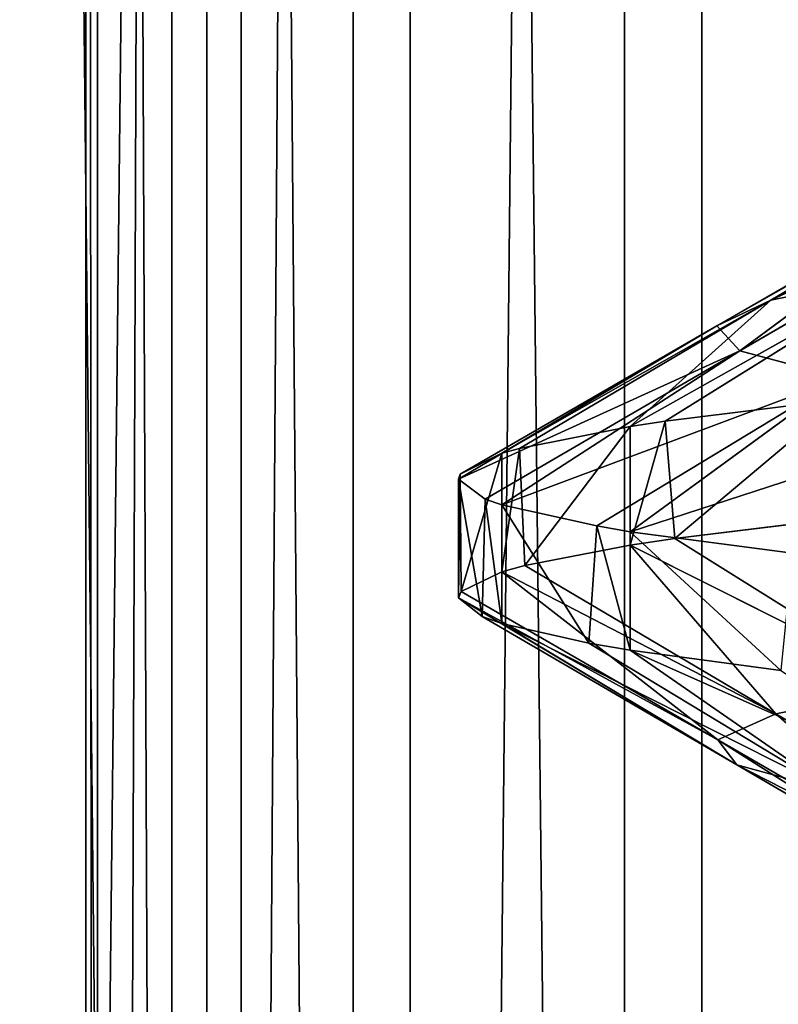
# Model space of a CAD drawing. Extents: x 23.4 to 34.4, y 0.2 to 38.3.
# Tile 462 of 595: x 28.5908 to 28.6706, y 25.9407 to 26.0444. Entities that reach past the tile are written whole.
import ezdxf

# ---------------------------------------------------------------- set-up
doc = ezdxf.new("R2010")
doc.units = 0
doc.header["$LTSCALE"] = 2.54
doc.layers.get('0').update_dxf_attribs({"color": 13, "linetype": 'CONTINUOUS'})

# ---------------------------------------------------------------- blocks, each defined once
blk = doc.blocks.new('SZCZOTKA_DO_WC_MOURO_-_WOL')
at = {"color": 0}
for p, q in [((28.61408, 24.4335, 5.32195), (28.49189, 36.3335, 5.25476)), ((28.61408, 24.4335, 5.32195), (28.49189, 36.3335, 5.25476)), ((28.5838, 24.4335, 3.87217), (28.71382, 36.3335, 3.82175)), ((28.5838, 24.4335, 3.87217), (28.71382, 36.3335, 3.82175)), ((28.61408, 24.4335, 5.32195), (28.61408, 36.3335, 5.32195)), ((28.61408, 24.4335, 5.32195), (28.61408, 36.3335, 5.32195)), ((28.59895, 24.446, 4.6267), (28.59771, 27.1835, 4.56745)), ((28.59895, 24.446, 4.6267), (28.59771, 27.1835, 4.56745)), ((28.59771, 24.446, 4.56745), (28.59771, 27.1835, 4.56745)), ((28.59771, 24.446, 4.56745), (28.59771, 27.1835, 4.56745)), ((28.59771, 24.446, 4.56745), (28.60678, 27.1835, 4.50888)), ((28.59771, 24.446, 4.56745), (28.60678, 27.1835, 4.50888)), ((28.61046, 24.446, 4.68484), (28.59895, 27.1835, 4.6267)), ((28.61046, 24.446, 4.68484), (28.59895, 27.1835, 4.6267)), ((28.59895, 24.446, 4.6267), (28.59895, 27.1835, 4.6267)), ((28.59895, 24.446, 4.6267), (28.59895, 27.1835, 4.6267)), ((28.60678, 24.446, 4.50888), (28.60678, 27.1835, 4.50888)), ((28.60678, 24.446, 4.50888), (28.60678, 27.1835, 4.50888)), ((28.60678, 24.446, 4.50888), (28.62589, 27.1835, 4.45278)), ((28.60678, 24.446, 4.50888), (28.62589, 27.1835, 4.45278)), ((28.63189, 24.446, 4.74009), (28.61046, 27.1835, 4.68484)), ((28.63189, 24.446, 4.74009), (28.61046, 27.1835, 4.68484)), ((28.61046, 24.446, 4.68484), (28.61046, 27.1835, 4.68484)), ((28.61046, 24.446, 4.68484), (28.61046, 27.1835, 4.68484)), ((28.62589, 24.446, 4.45278), (28.62589, 27.1835, 4.45278)), ((28.62589, 24.446, 4.45278), (28.62589, 27.1835, 4.45278)), ((28.62589, 24.446, 4.45278), (28.65444, 27.1835, 4.40084)), ((28.62589, 24.446, 4.45278), (28.65444, 27.1835, 4.40084)), ((28.66259, 24.446, 4.79079), (28.63189, 27.1835, 4.74009)), ((28.66259, 24.446, 4.79079), (28.63189, 27.1835, 4.74009)), ((28.63189, 24.446, 4.74009), (28.63189, 27.1835, 4.74009)), ((28.63189, 24.446, 4.74009), (28.63189, 27.1835, 4.74009)), ((28.65444, 24.446, 4.40084), (28.65444, 27.1835, 4.40084)), ((28.65444, 24.446, 4.40084), (28.65444, 27.1835, 4.40084)), ((28.66259, 24.446, 4.79079), (28.66259, 27.1835, 4.79079)), ((28.66259, 24.446, 4.79079), (28.66259, 27.1835, 4.79079)), ((28.66987, 26.01486, 4.64617), (28.70893, 26.03335, 4.68196)), ((28.66987, 26.01486, 4.64617), (28.70893, 26.03335, 4.68196)), ((28.66418, 26.01214, 4.5993), (28.69635, 26.03049, 4.6406)), ((28.66418, 26.01214, 4.5993), (28.69635, 26.03049, 4.6406)), ((28.66987, 26.01486, 4.64617), (28.69635, 26.03049, 4.6406)), ((28.66987, 26.01486, 4.64617), (28.69635, 26.03049, 4.6406)), ((28.66418, 26.01214, 4.5993), (28.69123, 26.02777, 4.59838)), ((28.66418, 26.01214, 4.5993), (28.69123, 26.02777, 4.59838)), ((28.6666, 26.0095, 4.55258), (28.69123, 26.02777, 4.59838)), ((28.6666, 26.0095, 4.55258), (28.69123, 26.02777, 4.59838)), ((28.6666, 26.0095, 4.55258), (28.69341, 26.02512, 4.55629)), ((28.6666, 26.0095, 4.55258), (28.69341, 26.02512, 4.55629)), ((28.68383, 26.01772, 4.69208), (28.65506, 26.00154, 4.69261)), ((28.68383, 26.01772, 4.69208), (28.65506, 26.00154, 4.69261)), ((28.65873, 26.0021, 4.7022), (28.68383, 26.01772, 4.69208)), ((28.65873, 26.0021, 4.7022), (28.68383, 26.01772, 4.69208)), ((28.68383, 26.01772, 4.69208), (28.66987, 26.01486, 4.64617)), ((28.68383, 26.01772, 4.69208), (28.66987, 26.01486, 4.64617)), ((28.66987, 26.01486, 4.64617), (28.64152, 25.99872, 4.64209)), ((28.66987, 26.01486, 4.64617), (28.64152, 25.99872, 4.64209)), ((28.64339, 25.99924, 4.65174), (28.66987, 26.01486, 4.64617)), ((28.64339, 25.99924, 4.65174), (28.66987, 26.01486, 4.64617)), ((28.65506, 26.00154, 4.69261), (28.66987, 26.01486, 4.64617)), ((28.65506, 26.00154, 4.69261), (28.66987, 26.01486, 4.64617)), ((28.66987, 26.01486, 4.64617), (28.66418, 26.01214, 4.5993)), ((28.66987, 26.01486, 4.64617), (28.66418, 26.01214, 4.5993)), ((28.66418, 26.01214, 4.5993), (28.63696, 25.996, 4.59)), ((28.66418, 26.01214, 4.5993), (28.63696, 25.996, 4.59)), ((28.63714, 25.99652, 4.60022), (28.66418, 26.01214, 4.5993)), ((28.63714, 25.99652, 4.60022), (28.66418, 26.01214, 4.5993)), ((28.64152, 25.99872, 4.64209), (28.66418, 26.01214, 4.5993)), ((28.64152, 25.99872, 4.64209), (28.66418, 26.01214, 4.5993)), ((28.66418, 26.01214, 4.5993), (28.6666, 26.0095, 4.55258)), ((28.66418, 26.01214, 4.5993), (28.6666, 26.0095, 4.55258)), ((28.63696, 25.996, 4.59), (28.6666, 26.0095, 4.55258)), ((28.63696, 25.996, 4.59), (28.6666, 26.0095, 4.55258)), ((28.63979, 25.99387, 4.54887), (28.6666, 26.0095, 4.55258)), ((28.63979, 25.99387, 4.54887), (28.6666, 26.0095, 4.55258)), ((28.6666, 26.0095, 4.55258), (28.64152, 25.99328, 4.5379)), ((28.6666, 26.0095, 4.55258), (28.64152, 25.99328, 4.5379)), ((28.6666, 26.0095, 4.55258), (28.67726, 26.00668, 4.50603)), ((28.6666, 26.0095, 4.55258), (28.67726, 26.00668, 4.50603)), ((28.64152, 25.99328, 4.5379), (28.67726, 26.00668, 4.50603)), ((28.64152, 25.99328, 4.5379), (28.67726, 26.00668, 4.50603)), ((28.65152, 25.99106, 4.4977), (28.67726, 26.00668, 4.50603)), ((28.65152, 25.99106, 4.4977), (28.67726, 26.00668, 4.50603)), ((28.67726, 26.00668, 4.50603), (28.65506, 25.99046, 4.48739)), ((28.67726, 26.00668, 4.50603), (28.65506, 25.99046, 4.48739)), ((28.67716, 26.00438, 4.74), (28.65873, 26.0021, 4.7022)), ((28.67716, 26.00438, 4.74), (28.65873, 26.0021, 4.7022)), ((28.67716, 26.00438, 4.74), (28.65974, 25.98974, 4.70465)), ((28.67716, 26.00438, 4.74), (28.65974, 25.98974, 4.70465)), ((28.65506, 25.99046, 4.48739), (28.69604, 26.0038, 4.46175)), ((28.65506, 25.99046, 4.48739), (28.69604, 26.0038, 4.46175)), ((28.65873, 26.0021, 4.7022), (28.65506, 25.98904, 4.69261)), ((28.65873, 26.0021, 4.7022), (28.65506, 25.98904, 4.69261)), ((28.65873, 26.0021, 4.7022), (28.65506, 26.00154, 4.69261)), ((28.65873, 26.0021, 4.7022), (28.65506, 26.00154, 4.69261)), ((28.65873, 26.0021, 4.7022), (28.65974, 25.98974, 4.70465)), ((28.65873, 26.0021, 4.7022), (28.65974, 25.98974, 4.70465)), ((28.65506, 26.00154, 4.69261), (28.64339, 25.99924, 4.65174)), ((28.65506, 26.00154, 4.69261), (28.64339, 25.99924, 4.65174)), ((28.65506, 26.00154, 4.69261), (28.64394, 25.98688, 4.65431)), ((28.65506, 26.00154, 4.69261), (28.64394, 25.98688, 4.65431)), ((28.65506, 26.00154, 4.69261), (28.65506, 25.98904, 4.69261)), ((28.65506, 26.00154, 4.69261), (28.65506, 25.98904, 4.69261)), ((28.64339, 25.99924, 4.65174), (28.64152, 25.98622, 4.64209)), ((28.64339, 25.99924, 4.65174), (28.64152, 25.98622, 4.64209)), ((28.64339, 25.99924, 4.65174), (28.64152, 25.99872, 4.64209)), ((28.64339, 25.99924, 4.65174), (28.64152, 25.99872, 4.64209)), ((28.64339, 25.99924, 4.65174), (28.64394, 25.98688, 4.65431)), ((28.64339, 25.99924, 4.65174), (28.64394, 25.98688, 4.65431)), ((28.64152, 25.99872, 4.64209), (28.63714, 25.99652, 4.60022)), ((28.64152, 25.99872, 4.64209), (28.63714, 25.99652, 4.60022)), ((28.64152, 25.99872, 4.64209), (28.63724, 25.98415, 4.60279)), ((28.64152, 25.99872, 4.64209), (28.63724, 25.98415, 4.60279)), ((28.64152, 25.99872, 4.64209), (28.64152, 25.98622, 4.64209)), ((28.64152, 25.99872, 4.64209), (28.64152, 25.98622, 4.64209)), ((28.63714, 25.99652, 4.60022), (28.63696, 25.9835, 4.59)), ((28.63714, 25.99652, 4.60022), (28.63696, 25.9835, 4.59)), ((28.63714, 25.99652, 4.60022), (28.63696, 25.996, 4.59)), ((28.63714, 25.99652, 4.60022), (28.63696, 25.996, 4.59)), ((28.63696, 25.996, 4.59), (28.63696, 25.9835, 4.59)), ((28.63696, 25.996, 4.59), (28.63696, 25.9835, 4.59)), ((28.63696, 25.996, 4.59), (28.63945, 25.98151, 4.55145)), ((28.63696, 25.996, 4.59), (28.63945, 25.98151, 4.55145)), ((28.63696, 25.996, 4.59), (28.63979, 25.99387, 4.54887)), ((28.63696, 25.996, 4.59), (28.63979, 25.99387, 4.54887)), ((28.63714, 25.99652, 4.60022), (28.63724, 25.98415, 4.60279)), ((28.63714, 25.99652, 4.60022), (28.63724, 25.98415, 4.60279)), ((28.63979, 25.99387, 4.54887), (28.63945, 25.98151, 4.55145)), ((28.63979, 25.99387, 4.54887), (28.63945, 25.98151, 4.55145)), ((28.63979, 25.99387, 4.54887), (28.64152, 25.98078, 4.5379)), ((28.63979, 25.99387, 4.54887), (28.64152, 25.98078, 4.5379)), ((28.63979, 25.99387, 4.54887), (28.64152, 25.99328, 4.5379)), ((28.63979, 25.99387, 4.54887), (28.64152, 25.99328, 4.5379)), ((28.64152, 25.99328, 4.5379), (28.64152, 25.98078, 4.5379)), ((28.64152, 25.99328, 4.5379), (28.64152, 25.98078, 4.5379)), ((28.64152, 25.99328, 4.5379), (28.65071, 25.9787, 4.50022)), ((28.64152, 25.99328, 4.5379), (28.65071, 25.9787, 4.50022)), ((28.64152, 25.99328, 4.5379), (28.65152, 25.99106, 4.4977)), ((28.64152, 25.99328, 4.5379), (28.65152, 25.99106, 4.4977)), ((28.65974, 25.98974, 4.70465), (28.67716, 25.99188, 4.74)), ((28.65974, 25.98974, 4.70465), (28.67716, 25.99188, 4.74)), ((28.65152, 25.99106, 4.4977), (28.65071, 25.9787, 4.50022)), ((28.65152, 25.99106, 4.4977), (28.65071, 25.9787, 4.50022)), ((28.65152, 25.99106, 4.4977), (28.65506, 25.97796, 4.48739)), ((28.65152, 25.99106, 4.4977), (28.65506, 25.97796, 4.48739)), ((28.65152, 25.99106, 4.4977), (28.65506, 25.99046, 4.48739)), ((28.65152, 25.99106, 4.4977), (28.65506, 25.99046, 4.48739)), ((28.65506, 25.99046, 4.48739), (28.65506, 25.97796, 4.48739)), ((28.65506, 25.99046, 4.48739), (28.65506, 25.97796, 4.48739)), ((28.65506, 25.99046, 4.48739), (28.67092, 25.97582, 4.45137)), ((28.65506, 25.99046, 4.48739), (28.67092, 25.97582, 4.45137)), ((28.65506, 25.99046, 4.48739), (28.67215, 25.98818, 4.44903)), ((28.65506, 25.99046, 4.48739), (28.67215, 25.98818, 4.44903)), ((28.65506, 25.98904, 4.69261), (28.65974, 25.98974, 4.70465)), ((28.65506, 25.98904, 4.69261), (28.65974, 25.98974, 4.70465)), ((28.65974, 25.98974, 4.70465), (28.68474, 25.97411, 4.69431)), ((28.65974, 25.98974, 4.70465), (28.68474, 25.97411, 4.69431)), ((28.64394, 25.98688, 4.65431), (28.65506, 25.98904, 4.69261)), ((28.64394, 25.98688, 4.65431), (28.65506, 25.98904, 4.69261)), ((28.68474, 25.97411, 4.69431), (28.65506, 25.98904, 4.69261)), ((28.65506, 25.98904, 4.69261), (28.67037, 25.97126, 4.64851)), ((28.65506, 25.98904, 4.69261), (28.67037, 25.97126, 4.64851)), ((28.68474, 25.97411, 4.69431), (28.65506, 25.98904, 4.69261)), ((28.64152, 25.98622, 4.64209), (28.64394, 25.98688, 4.65431)), ((28.64152, 25.98622, 4.64209), (28.64394, 25.98688, 4.65431)), ((28.64394, 25.98688, 4.65431), (28.67037, 25.97126, 4.64851)), ((28.64394, 25.98688, 4.65431), (28.67037, 25.97126, 4.64851)), ((28.63724, 25.98415, 4.60279), (28.64152, 25.98622, 4.64209)), ((28.63724, 25.98415, 4.60279), (28.64152, 25.98622, 4.64209)), ((28.67037, 25.97126, 4.64851), (28.64152, 25.98622, 4.64209)), ((28.64152, 25.98622, 4.64209), (28.66428, 25.96852, 4.60163)), ((28.64152, 25.98622, 4.64209), (28.66428, 25.96852, 4.60163)), ((28.67037, 25.97126, 4.64851), (28.64152, 25.98622, 4.64209)), ((28.63696, 25.9835, 4.59), (28.63724, 25.98415, 4.60279)), ((28.63696, 25.9835, 4.59), (28.63724, 25.98415, 4.60279)), ((28.63945, 25.98151, 4.55145), (28.63696, 25.9835, 4.59)), ((28.66428, 25.96852, 4.60163), (28.63696, 25.9835, 4.59)), ((28.63696, 25.9835, 4.59), (28.66629, 25.96588, 4.55493)), ((28.63696, 25.9835, 4.59), (28.66629, 25.96588, 4.55493)), ((28.63945, 25.98151, 4.55145), (28.63696, 25.9835, 4.59)), ((28.66428, 25.96852, 4.60163), (28.63696, 25.9835, 4.59)), ((28.63724, 25.98415, 4.60279), (28.66428, 25.96852, 4.60163)), ((28.63724, 25.98415, 4.60279), (28.66428, 25.96852, 4.60163)), ((28.64152, 25.98078, 4.5379), (28.63945, 25.98151, 4.55145)), ((28.63945, 25.98151, 4.55145), (28.66629, 25.96588, 4.55493)), ((28.63945, 25.98151, 4.55145), (28.66629, 25.96588, 4.55493)), ((28.64152, 25.98078, 4.5379), (28.63945, 25.98151, 4.55145)), ((28.65071, 25.9787, 4.50022), (28.64152, 25.98078, 4.5379)), ((28.66629, 25.96588, 4.55493), (28.64152, 25.98078, 4.5379)), ((28.64152, 25.98078, 4.5379), (28.67654, 25.96307, 4.50832)), ((28.64152, 25.98078, 4.5379), (28.67654, 25.96307, 4.50832)), ((28.65071, 25.9787, 4.50022), (28.64152, 25.98078, 4.5379)), ((28.66629, 25.96588, 4.55493), (28.64152, 25.98078, 4.5379)), ((28.65506, 25.97796, 4.48739), (28.65071, 25.9787, 4.50022)), ((28.65071, 25.9787, 4.50022), (28.67654, 25.96307, 4.50832)), ((28.65071, 25.9787, 4.50022), (28.67654, 25.96307, 4.50832)), ((28.65506, 25.97796, 4.48739), (28.65071, 25.9787, 4.50022)), ((28.67092, 25.97582, 4.45137), (28.65506, 25.97796, 4.48739)), ((28.67654, 25.96307, 4.50832), (28.65506, 25.97796, 4.48739)), ((28.65506, 25.97796, 4.48739), (28.69492, 25.9602, 4.46387)), ((28.65506, 25.97796, 4.48739), (28.69492, 25.9602, 4.46387)), ((28.67092, 25.97582, 4.45137), (28.65506, 25.97796, 4.48739)), ((28.67654, 25.96307, 4.50832), (28.65506, 25.97796, 4.48739)), ((28.67037, 25.97126, 4.64851), (28.68474, 25.97411, 4.69431)), ((28.67037, 25.97126, 4.64851), (28.68474, 25.97411, 4.69431)), ((28.66428, 25.96852, 4.60163), (28.67037, 25.97126, 4.64851)), ((28.66428, 25.96852, 4.60163), (28.67037, 25.97126, 4.64851)), ((28.67037, 25.97126, 4.64851), (28.6968, 25.95563, 4.64271)), ((28.67037, 25.97126, 4.64851), (28.6968, 25.95563, 4.64271)), ((28.67037, 25.97126, 4.64851), (28.69131, 25.9529, 4.60048)), ((28.67037, 25.97126, 4.64851), (28.69131, 25.9529, 4.60048)), ((28.66629, 25.96588, 4.55493), (28.66428, 25.96852, 4.60163)), ((28.66428, 25.96852, 4.60163), (28.69131, 25.9529, 4.60048)), ((28.66428, 25.96852, 4.60163), (28.69131, 25.9529, 4.60048)), ((28.66428, 25.96852, 4.60163), (28.69313, 25.95026, 4.55841)), ((28.66428, 25.96852, 4.60163), (28.69313, 25.95026, 4.55841)), ((28.66629, 25.96588, 4.55493), (28.66428, 25.96852, 4.60163)), ((28.67654, 25.96307, 4.50832), (28.66629, 25.96588, 4.55493)), ((28.66629, 25.96588, 4.55493), (28.69313, 25.95026, 4.55841)), ((28.66629, 25.96588, 4.55493), (28.69313, 25.95026, 4.55841)), ((28.66629, 25.96588, 4.55493), (28.70236, 25.94745, 4.51642)), ((28.66629, 25.96588, 4.55493), (28.70236, 25.94745, 4.51642)), ((28.67654, 25.96307, 4.50832), (28.66629, 25.96588, 4.55493))]:
    blk.add_line(p, q, dxfattribs=at)
mesh = blk.add_polyface(dxfattribs=at)
corners = [(34.43696, 37.7835, 8.99), (23.43696, 0.7835, 8.99), (23.43696, 37.7835, 8.99)]
mesh.append_faces([[corners[k] for k in face] for face in [(0, 1, 2)]], dxfattribs={"color": 0})
mesh = blk.add_polyface(dxfattribs=at)
corners = [(34.43696, 37.7835, 8.99), (33.93696, 0.2835, 8.99), (23.43696, 0.7835, 8.99)]
mesh.append_faces([[corners[k] for k in face] for face in [(0, 1, 2)]], dxfattribs={"color": 0})
mesh = blk.add_polyface(dxfattribs=at)
corners = [(34.43696, 37.7835, 9.19), (23.43696, 37.7835, 9.19), (34.43696, 0.7835, 9.19)]
mesh.append_faces([[corners[k] for k in face] for face in [(0, 1, 2)]], dxfattribs={"color": 0})
mesh = blk.add_polyface(dxfattribs=at)
corners = [(34.43696, 0.7835, 9.19), (23.43696, 37.7835, 9.19), (23.43696, 0.7835, 9.19)]
mesh.append_faces([[corners[k] for k in face] for face in [(0, 1, 2)]], dxfattribs={"color": 0})
mesh = blk.add_polyface(dxfattribs=at)
corners = [(28.61408, 24.4335, 5.32195), (28.49189, 36.3335, 5.25476), (28.49189, 24.4335, 5.25476)]
mesh.append_faces([[corners[k] for k in face] for face in [(0, 1, 2)]], dxfattribs={"color": 0})
mesh = blk.add_polyface(dxfattribs=at)
corners = [(28.61408, 36.3335, 5.32195), (28.49189, 36.3335, 5.25476), (28.61408, 24.4335, 5.32195)]
mesh.append_faces([[corners[k] for k in face] for face in [(0, 1, 2)]], dxfattribs={"color": 0})
mesh = blk.add_polyface(dxfattribs=at)
corners = [(28.71382, 24.4335, 3.82175), (28.5838, 24.4335, 3.87217), (28.71382, 36.3335, 3.82175)]
mesh.append_faces([[corners[k] for k in face] for face in [(0, 1, 2)]], dxfattribs={"color": 0})
mesh = blk.add_polyface(dxfattribs=at)
corners = [(28.71382, 36.3335, 3.82175), (28.5838, 24.4335, 3.87217), (28.5838, 36.3335, 3.87217)]
mesh.append_faces([[corners[k] for k in face] for face in [(0, 1, 2)]], dxfattribs={"color": 0})
mesh = blk.add_polyface(dxfattribs=at)
corners = [(28.74609, 24.4335, 5.3669), (28.61408, 36.3335, 5.32195), (28.61408, 24.4335, 5.32195)]
mesh.append_faces([[corners[k] for k in face] for face in [(0, 1, 2)]], dxfattribs={"color": 0})
mesh = blk.add_polyface(dxfattribs=at)
corners = [(28.74609, 36.3335, 5.3669), (28.61408, 36.3335, 5.32195), (28.74609, 24.4335, 5.3669)]
mesh.append_faces([[corners[k] for k in face] for face in [(0, 1, 2)]], dxfattribs={"color": 0})
mesh = blk.add_polyface(dxfattribs=at)
corners = [(28.59895, 27.1835, 4.6267), (28.59895, 24.446, 4.6267), (28.59771, 27.1835, 4.56745)]
mesh.append_faces([[corners[k] for k in face] for face in [(0, 1, 2)]], dxfattribs={"color": 0})
mesh = blk.add_polyface(dxfattribs=at)
corners = [(28.59771, 27.1835, 4.56745), (28.59895, 24.446, 4.6267), (28.59771, 24.446, 4.56745)]
mesh.append_faces([[corners[k] for k in face] for face in [(0, 1, 2)]], dxfattribs={"color": 0})
mesh = blk.add_polyface(dxfattribs=at)
corners = [(28.59771, 27.1835, 4.56745), (28.59771, 24.446, 4.56745), (28.60678, 27.1835, 4.50888)]
mesh.append_faces([[corners[k] for k in face] for face in [(0, 1, 2)]], dxfattribs={"color": 0})
mesh = blk.add_polyface(dxfattribs=at)
corners = [(28.60678, 27.1835, 4.50888), (28.59771, 24.446, 4.56745), (28.60678, 24.446, 4.50888)]
mesh.append_faces([[corners[k] for k in face] for face in [(0, 1, 2)]], dxfattribs={"color": 0})
mesh = blk.add_polyface(dxfattribs=at)
corners = [(28.61046, 27.1835, 4.68484), (28.61046, 24.446, 4.68484), (28.59895, 27.1835, 4.6267)]
mesh.append_faces([[corners[k] for k in face] for face in [(0, 1, 2)]], dxfattribs={"color": 0})
mesh = blk.add_polyface(dxfattribs=at)
corners = [(28.59895, 27.1835, 4.6267), (28.61046, 24.446, 4.68484), (28.59895, 24.446, 4.6267)]
mesh.append_faces([[corners[k] for k in face] for face in [(0, 1, 2)]], dxfattribs={"color": 0})
mesh = blk.add_polyface(dxfattribs=at)
corners = [(28.60678, 27.1835, 4.50888), (28.60678, 24.446, 4.50888), (28.62589, 27.1835, 4.45278)]
mesh.append_faces([[corners[k] for k in face] for face in [(0, 1, 2)]], dxfattribs={"color": 0})
mesh = blk.add_polyface(dxfattribs=at)
corners = [(28.62589, 27.1835, 4.45278), (28.60678, 24.446, 4.50888), (28.62589, 24.446, 4.45278)]
mesh.append_faces([[corners[k] for k in face] for face in [(0, 1, 2)]], dxfattribs={"color": 0})
mesh = blk.add_polyface(dxfattribs=at)
corners = [(28.63189, 27.1835, 4.74009), (28.63189, 24.446, 4.74009), (28.61046, 27.1835, 4.68484)]
mesh.append_faces([[corners[k] for k in face] for face in [(0, 1, 2)]], dxfattribs={"color": 0})
mesh = blk.add_polyface(dxfattribs=at)
corners = [(28.61046, 27.1835, 4.68484), (28.63189, 24.446, 4.74009), (28.61046, 24.446, 4.68484)]
mesh.append_faces([[corners[k] for k in face] for face in [(0, 1, 2)]], dxfattribs={"color": 0})
mesh = blk.add_polyface(dxfattribs=at)
corners = [(28.62589, 27.1835, 4.45278), (28.62589, 24.446, 4.45278), (28.65444, 27.1835, 4.40084)]
mesh.append_faces([[corners[k] for k in face] for face in [(0, 1, 2)]], dxfattribs={"color": 0})
mesh = blk.add_polyface(dxfattribs=at)
corners = [(28.65444, 27.1835, 4.40084), (28.62589, 24.446, 4.45278), (28.65444, 24.446, 4.40084)]
mesh.append_faces([[corners[k] for k in face] for face in [(0, 1, 2)]], dxfattribs={"color": 0})
mesh = blk.add_polyface(dxfattribs=at)
corners = [(28.66259, 27.1835, 4.79079), (28.66259, 24.446, 4.79079), (28.63189, 27.1835, 4.74009)]
mesh.append_faces([[corners[k] for k in face] for face in [(0, 1, 2)]], dxfattribs={"color": 0})
mesh = blk.add_polyface(dxfattribs=at)
corners = [(28.63189, 27.1835, 4.74009), (28.66259, 24.446, 4.79079), (28.63189, 24.446, 4.74009)]
mesh.append_faces([[corners[k] for k in face] for face in [(0, 1, 2)]], dxfattribs={"color": 0})
mesh = blk.add_polyface(dxfattribs=at)
corners = [(28.65444, 27.1835, 4.40084), (28.65444, 24.446, 4.40084), (28.69158, 27.1835, 4.35466)]
mesh.append_faces([[corners[k] for k in face] for face in [(0, 1, 2)]], dxfattribs={"color": 0})
mesh = blk.add_polyface(dxfattribs=at)
corners = [(28.69158, 27.1835, 4.35466), (28.65444, 24.446, 4.40084), (28.69158, 24.446, 4.35466)]
mesh.append_faces([[corners[k] for k in face] for face in [(0, 1, 2)]], dxfattribs={"color": 0})
mesh = blk.add_polyface(dxfattribs=at)
corners = [(28.70162, 27.1835, 4.83538), (28.70162, 24.446, 4.83538), (28.66259, 27.1835, 4.79079)]
mesh.append_faces([[corners[k] for k in face] for face in [(0, 1, 2)]], dxfattribs={"color": 0})
mesh = blk.add_polyface(dxfattribs=at)
corners = [(28.66259, 27.1835, 4.79079), (28.70162, 24.446, 4.83538), (28.66259, 24.446, 4.79079)]
mesh.append_faces([[corners[k] for k in face] for face in [(0, 1, 2)]], dxfattribs={"color": 0})
mesh = blk.add_polyface(dxfattribs=at)
corners = [(28.70893, 26.03335, 4.68196), (28.69635, 26.03049, 4.6406), (28.66987, 26.01486, 4.64617)]
mesh.append_faces([[corners[k] for k in face] for face in [(0, 1, 2)]], dxfattribs={"color": 0})
mesh = blk.add_polyface(dxfattribs=at)
corners = [(28.68383, 26.01772, 4.69208), (28.70893, 26.03335, 4.68196), (28.66987, 26.01486, 4.64617)]
mesh.append_faces([[corners[k] for k in face] for face in [(0, 1, 2)]], dxfattribs={"color": 0})
mesh = blk.add_polyface(dxfattribs=at)
corners = [(28.69635, 26.03049, 4.6406), (28.69123, 26.02777, 4.59838), (28.66418, 26.01214, 4.5993)]
mesh.append_faces([[corners[k] for k in face] for face in [(0, 1, 2)]], dxfattribs={"color": 0})
mesh = blk.add_polyface(dxfattribs=at)
corners = [(28.66987, 26.01486, 4.64617), (28.69635, 26.03049, 4.6406), (28.66418, 26.01214, 4.5993)]
mesh.append_faces([[corners[k] for k in face] for face in [(0, 1, 2)]], dxfattribs={"color": 0})
mesh = blk.add_polyface(dxfattribs=at)
corners = [(28.66418, 26.01214, 4.5993), (28.69123, 26.02777, 4.59838), (28.6666, 26.0095, 4.55258)]
mesh.append_faces([[corners[k] for k in face] for face in [(0, 1, 2)]], dxfattribs={"color": 0})
mesh = blk.add_polyface(dxfattribs=at)
corners = [(28.69123, 26.02777, 4.59838), (28.69341, 26.02512, 4.55629), (28.6666, 26.0095, 4.55258)]
mesh.append_faces([[corners[k] for k in face] for face in [(0, 1, 2)]], dxfattribs={"color": 0})
mesh = blk.add_polyface(dxfattribs=at)
corners = [(28.69341, 26.02512, 4.55629), (28.67726, 26.00668, 4.50603), (28.6666, 26.0095, 4.55258)]
mesh.append_faces([[corners[k] for k in face] for face in [(0, 1, 2)]], dxfattribs={"color": 0})
mesh = blk.add_polyface(dxfattribs=at)
corners = [(28.65873, 26.0021, 4.7022), (28.68383, 26.01772, 4.69208), (28.65506, 26.00154, 4.69261)]
mesh.append_faces([[corners[k] for k in face] for face in [(0, 1, 2)]], dxfattribs={"color": 0})
mesh = blk.add_polyface(dxfattribs=at)
corners = [(28.65506, 26.00154, 4.69261), (28.68383, 26.01772, 4.69208), (28.66987, 26.01486, 4.64617)]
mesh.append_faces([[corners[k] for k in face] for face in [(0, 1, 2)]], dxfattribs={"color": 0})
mesh = blk.add_polyface(dxfattribs=at)
corners = [(28.67716, 26.00438, 4.74), (28.68383, 26.01772, 4.69208), (28.65873, 26.0021, 4.7022)]
mesh.append_faces([[corners[k] for k in face] for face in [(0, 1, 2)]], dxfattribs={"color": 0})
mesh = blk.add_polyface(dxfattribs=at)
corners = [(28.64339, 25.99924, 4.65174), (28.66987, 26.01486, 4.64617), (28.64152, 25.99872, 4.64209)]
mesh.append_faces([[corners[k] for k in face] for face in [(0, 1, 2)]], dxfattribs={"color": 0})
mesh = blk.add_polyface(dxfattribs=at)
corners = [(28.66987, 26.01486, 4.64617), (28.66418, 26.01214, 4.5993), (28.64152, 25.99872, 4.64209)]
mesh.append_faces([[corners[k] for k in face] for face in [(0, 1, 2)]], dxfattribs={"color": 0})
mesh = blk.add_polyface(dxfattribs=at)
corners = [(28.65506, 26.00154, 4.69261), (28.66987, 26.01486, 4.64617), (28.64339, 25.99924, 4.65174)]
mesh.append_faces([[corners[k] for k in face] for face in [(0, 1, 2)]], dxfattribs={"color": 0})
mesh = blk.add_polyface(dxfattribs=at)
corners = [(28.63714, 25.99652, 4.60022), (28.66418, 26.01214, 4.5993), (28.63696, 25.996, 4.59)]
mesh.append_faces([[corners[k] for k in face] for face in [(0, 1, 2)]], dxfattribs={"color": 0})
mesh = blk.add_polyface(dxfattribs=at)
corners = [(28.66418, 26.01214, 4.5993), (28.6666, 26.0095, 4.55258), (28.63696, 25.996, 4.59)]
mesh.append_faces([[corners[k] for k in face] for face in [(0, 1, 2)]], dxfattribs={"color": 0})
mesh = blk.add_polyface(dxfattribs=at)
corners = [(28.64152, 25.99872, 4.64209), (28.66418, 26.01214, 4.5993), (28.63714, 25.99652, 4.60022)]
mesh.append_faces([[corners[k] for k in face] for face in [(0, 1, 2)]], dxfattribs={"color": 0})
mesh = blk.add_polyface(dxfattribs=at)
corners = [(28.63696, 25.996, 4.59), (28.6666, 26.0095, 4.55258), (28.63979, 25.99387, 4.54887)]
mesh.append_faces([[corners[k] for k in face] for face in [(0, 1, 2)]], dxfattribs={"color": 0})
mesh = blk.add_polyface(dxfattribs=at)
corners = [(28.6666, 26.0095, 4.55258), (28.64152, 25.99328, 4.5379), (28.63979, 25.99387, 4.54887)]
mesh.append_faces([[corners[k] for k in face] for face in [(0, 1, 2)]], dxfattribs={"color": 0})
mesh = blk.add_polyface(dxfattribs=at)
corners = [(28.6666, 26.0095, 4.55258), (28.67726, 26.00668, 4.50603), (28.64152, 25.99328, 4.5379)]
mesh.append_faces([[corners[k] for k in face] for face in [(0, 1, 2)]], dxfattribs={"color": 0})
mesh = blk.add_polyface(dxfattribs=at)
corners = [(28.64152, 25.99328, 4.5379), (28.67726, 26.00668, 4.50603), (28.65152, 25.99106, 4.4977)]
mesh.append_faces([[corners[k] for k in face] for face in [(0, 1, 2)]], dxfattribs={"color": 0})
mesh = blk.add_polyface(dxfattribs=at)
corners = [(28.67726, 26.00668, 4.50603), (28.65506, 25.99046, 4.48739), (28.65152, 25.99106, 4.4977)]
mesh.append_faces([[corners[k] for k in face] for face in [(0, 1, 2)]], dxfattribs={"color": 0})
mesh = blk.add_polyface(dxfattribs=at)
corners = [(28.67726, 26.00668, 4.50603), (28.69604, 26.0038, 4.46175), (28.65506, 25.99046, 4.48739)]
mesh.append_faces([[corners[k] for k in face] for face in [(0, 1, 2)]], dxfattribs={"color": 0})
mesh = blk.add_polyface(dxfattribs=at)
corners = [(28.67716, 26.00438, 4.74), (28.65873, 26.0021, 4.7022), (28.65974, 25.98974, 4.70465)]
mesh.append_faces([[corners[k] for k in face] for face in [(0, 1, 2)]], dxfattribs={"color": 0})
mesh = blk.add_polyface(dxfattribs=at)
corners = [(28.67716, 26.00438, 4.74), (28.65974, 25.98974, 4.70465), (28.67716, 25.99188, 4.74)]
mesh.append_faces([[corners[k] for k in face] for face in [(0, 1, 2)]], dxfattribs={"color": 0})
mesh = blk.add_polyface(dxfattribs=at)
corners = [(28.65506, 25.99046, 4.48739), (28.69604, 26.0038, 4.46175), (28.67215, 25.98818, 4.44903)]
mesh.append_faces([[corners[k] for k in face] for face in [(0, 1, 2)]], dxfattribs={"color": 0})
mesh = blk.add_polyface(dxfattribs=at)
corners = [(28.65873, 26.0021, 4.7022), (28.65506, 25.98904, 4.69261), (28.65974, 25.98974, 4.70465)]
mesh.append_faces([[corners[k] for k in face] for face in [(0, 1, 2)]], dxfattribs={"color": 0})
mesh = blk.add_polyface(dxfattribs=at)
corners = [(28.65873, 26.0021, 4.7022), (28.65506, 26.00154, 4.69261), (28.65506, 25.98904, 4.69261)]
mesh.append_faces([[corners[k] for k in face] for face in [(0, 1, 2)]], dxfattribs={"color": 0})
mesh = blk.add_polyface(dxfattribs=at)
corners = [(28.65506, 26.00154, 4.69261), (28.64339, 25.99924, 4.65174), (28.64394, 25.98688, 4.65431)]
mesh.append_faces([[corners[k] for k in face] for face in [(0, 1, 2)]], dxfattribs={"color": 0})
mesh = blk.add_polyface(dxfattribs=at)
corners = [(28.65506, 26.00154, 4.69261), (28.64394, 25.98688, 4.65431), (28.65506, 25.98904, 4.69261)]
mesh.append_faces([[corners[k] for k in face] for face in [(0, 1, 2)]], dxfattribs={"color": 0})
mesh = blk.add_polyface(dxfattribs=at)
corners = [(28.64339, 25.99924, 4.65174), (28.64152, 25.98622, 4.64209), (28.64394, 25.98688, 4.65431)]
mesh.append_faces([[corners[k] for k in face] for face in [(0, 1, 2)]], dxfattribs={"color": 0})
mesh = blk.add_polyface(dxfattribs=at)
corners = [(28.64339, 25.99924, 4.65174), (28.64152, 25.99872, 4.64209), (28.64152, 25.98622, 4.64209)]
mesh.append_faces([[corners[k] for k in face] for face in [(0, 1, 2)]], dxfattribs={"color": 0})
mesh = blk.add_polyface(dxfattribs=at)
corners = [(28.64152, 25.99872, 4.64209), (28.63714, 25.99652, 4.60022), (28.63724, 25.98415, 4.60279)]
mesh.append_faces([[corners[k] for k in face] for face in [(0, 1, 2)]], dxfattribs={"color": 0})
mesh = blk.add_polyface(dxfattribs=at)
corners = [(28.64152, 25.99872, 4.64209), (28.63724, 25.98415, 4.60279), (28.64152, 25.98622, 4.64209)]
mesh.append_faces([[corners[k] for k in face] for face in [(0, 1, 2)]], dxfattribs={"color": 0})
mesh = blk.add_polyface(dxfattribs=at)
corners = [(28.63714, 25.99652, 4.60022), (28.63696, 25.9835, 4.59), (28.63724, 25.98415, 4.60279)]
mesh.append_faces([[corners[k] for k in face] for face in [(0, 1, 2)]], dxfattribs={"color": 0})
mesh = blk.add_polyface(dxfattribs=at)
corners = [(28.63714, 25.99652, 4.60022), (28.63696, 25.996, 4.59), (28.63696, 25.9835, 4.59)]
mesh.append_faces([[corners[k] for k in face] for face in [(0, 1, 2)]], dxfattribs={"color": 0})
mesh = blk.add_polyface(dxfattribs=at)
corners = [(28.63696, 25.996, 4.59), (28.63945, 25.98151, 4.55145), (28.63696, 25.9835, 4.59)]
mesh.append_faces([[corners[k] for k in face] for face in [(0, 1, 2)]], dxfattribs={"color": 0})
mesh = blk.add_polyface(dxfattribs=at)
corners = [(28.63696, 25.996, 4.59), (28.63979, 25.99387, 4.54887), (28.63945, 25.98151, 4.55145)]
mesh.append_faces([[corners[k] for k in face] for face in [(0, 1, 2)]], dxfattribs={"color": 0})
mesh = blk.add_polyface(dxfattribs=at)
corners = [(28.63979, 25.99387, 4.54887), (28.64152, 25.98078, 4.5379), (28.63945, 25.98151, 4.55145)]
mesh.append_faces([[corners[k] for k in face] for face in [(0, 1, 2)]], dxfattribs={"color": 0})
mesh = blk.add_polyface(dxfattribs=at)
corners = [(28.63979, 25.99387, 4.54887), (28.64152, 25.99328, 4.5379), (28.64152, 25.98078, 4.5379)]
mesh.append_faces([[corners[k] for k in face] for face in [(0, 1, 2)]], dxfattribs={"color": 0})
mesh = blk.add_polyface(dxfattribs=at)
corners = [(28.64152, 25.99328, 4.5379), (28.65071, 25.9787, 4.50022), (28.64152, 25.98078, 4.5379)]
mesh.append_faces([[corners[k] for k in face] for face in [(0, 1, 2)]], dxfattribs={"color": 0})
mesh = blk.add_polyface(dxfattribs=at)
corners = [(28.64152, 25.99328, 4.5379), (28.65152, 25.99106, 4.4977), (28.65071, 25.9787, 4.50022)]
mesh.append_faces([[corners[k] for k in face] for face in [(0, 1, 2)]], dxfattribs={"color": 0})
mesh = blk.add_polyface(dxfattribs=at)
corners = [(28.67716, 25.99188, 4.74), (28.65974, 25.98974, 4.70465), (28.68474, 25.97411, 4.69431)]
mesh.append_faces([[corners[k] for k in face] for face in [(0, 1, 2)]], dxfattribs={"color": 0})
mesh = blk.add_polyface(dxfattribs=at)
corners = [(28.65152, 25.99106, 4.4977), (28.65506, 25.97796, 4.48739), (28.65071, 25.9787, 4.50022)]
mesh.append_faces([[corners[k] for k in face] for face in [(0, 1, 2)]], dxfattribs={"color": 0})
mesh = blk.add_polyface(dxfattribs=at)
corners = [(28.65152, 25.99106, 4.4977), (28.65506, 25.99046, 4.48739), (28.65506, 25.97796, 4.48739)]
mesh.append_faces([[corners[k] for k in face] for face in [(0, 1, 2)]], dxfattribs={"color": 0})
mesh = blk.add_polyface(dxfattribs=at)
corners = [(28.65506, 25.99046, 4.48739), (28.67092, 25.97582, 4.45137), (28.65506, 25.97796, 4.48739)]
mesh.append_faces([[corners[k] for k in face] for face in [(0, 1, 2)]], dxfattribs={"color": 0})
mesh = blk.add_polyface(dxfattribs=at)
corners = [(28.65506, 25.99046, 4.48739), (28.67215, 25.98818, 4.44903), (28.67092, 25.97582, 4.45137)]
mesh.append_faces([[corners[k] for k in face] for face in [(0, 1, 2)]], dxfattribs={"color": 0})
mesh = blk.add_polyface(dxfattribs=at)
corners = [(28.65974, 25.98974, 4.70465), (28.65506, 25.98904, 4.69261), (28.68474, 25.97411, 4.69431)]
mesh.append_faces([[corners[k] for k in face] for face in [(0, 1, 2)]], dxfattribs={"color": 0})
mesh = blk.add_polyface(dxfattribs=at)
corners = [(28.65506, 25.98904, 4.69261), (28.64394, 25.98688, 4.65431), (28.67037, 25.97126, 4.64851)]
mesh.append_faces([[corners[k] for k in face] for face in [(0, 1, 2)]], dxfattribs={"color": 0})
mesh = blk.add_polyface(dxfattribs=at)
corners = [(28.68474, 25.97411, 4.69431), (28.65506, 25.98904, 4.69261), (28.67037, 25.97126, 4.64851)]
mesh.append_faces([[corners[k] for k in face] for face in [(0, 1, 2)]], dxfattribs={"color": 0})
mesh = blk.add_polyface(dxfattribs=at)
corners = [(28.64394, 25.98688, 4.65431), (28.64152, 25.98622, 4.64209), (28.67037, 25.97126, 4.64851)]
mesh.append_faces([[corners[k] for k in face] for face in [(0, 1, 2)]], dxfattribs={"color": 0})
mesh = blk.add_polyface(dxfattribs=at)
corners = [(28.64152, 25.98622, 4.64209), (28.63724, 25.98415, 4.60279), (28.66428, 25.96852, 4.60163)]
mesh.append_faces([[corners[k] for k in face] for face in [(0, 1, 2)]], dxfattribs={"color": 0})
mesh = blk.add_polyface(dxfattribs=at)
corners = [(28.67037, 25.97126, 4.64851), (28.64152, 25.98622, 4.64209), (28.66428, 25.96852, 4.60163)]
mesh.append_faces([[corners[k] for k in face] for face in [(0, 1, 2)]], dxfattribs={"color": 0})
mesh = blk.add_polyface(dxfattribs=at)
corners = [(28.63724, 25.98415, 4.60279), (28.63696, 25.9835, 4.59), (28.66428, 25.96852, 4.60163)]
mesh.append_faces([[corners[k] for k in face] for face in [(0, 1, 2)]], dxfattribs={"color": 0})
mesh = blk.add_polyface(dxfattribs=at)
corners = [(28.66428, 25.96852, 4.60163), (28.63696, 25.9835, 4.59), (28.66629, 25.96588, 4.55493)]
mesh.append_faces([[corners[k] for k in face] for face in [(0, 1, 2)]], dxfattribs={"color": 0})
mesh = blk.add_polyface(dxfattribs=at)
corners = [(28.63696, 25.9835, 4.59), (28.63945, 25.98151, 4.55145), (28.66629, 25.96588, 4.55493)]
mesh.append_faces([[corners[k] for k in face] for face in [(0, 1, 2)]], dxfattribs={"color": 0})
mesh = blk.add_polyface(dxfattribs=at)
corners = [(28.66629, 25.96588, 4.55493), (28.63945, 25.98151, 4.55145), (28.64152, 25.98078, 4.5379)]
mesh.append_faces([[corners[k] for k in face] for face in [(0, 1, 2)]], dxfattribs={"color": 0})
mesh = blk.add_polyface(dxfattribs=at)
corners = [(28.66629, 25.96588, 4.55493), (28.64152, 25.98078, 4.5379), (28.67654, 25.96307, 4.50832)]
mesh.append_faces([[corners[k] for k in face] for face in [(0, 1, 2)]], dxfattribs={"color": 0})
mesh = blk.add_polyface(dxfattribs=at)
corners = [(28.64152, 25.98078, 4.5379), (28.65071, 25.9787, 4.50022), (28.67654, 25.96307, 4.50832)]
mesh.append_faces([[corners[k] for k in face] for face in [(0, 1, 2)]], dxfattribs={"color": 0})
mesh = blk.add_polyface(dxfattribs=at)
corners = [(28.67654, 25.96307, 4.50832), (28.65071, 25.9787, 4.50022), (28.65506, 25.97796, 4.48739)]
mesh.append_faces([[corners[k] for k in face] for face in [(0, 1, 2)]], dxfattribs={"color": 0})
mesh = blk.add_polyface(dxfattribs=at)
corners = [(28.67654, 25.96307, 4.50832), (28.65506, 25.97796, 4.48739), (28.69492, 25.9602, 4.46387)]
mesh.append_faces([[corners[k] for k in face] for face in [(0, 1, 2)]], dxfattribs={"color": 0})
mesh = blk.add_polyface(dxfattribs=at)
corners = [(28.65506, 25.97796, 4.48739), (28.67092, 25.97582, 4.45137), (28.69492, 25.9602, 4.46387)]
mesh.append_faces([[corners[k] for k in face] for face in [(0, 1, 2)]], dxfattribs={"color": 0})
mesh = blk.add_polyface(dxfattribs=at)
corners = [(28.68474, 25.97411, 4.69431), (28.67037, 25.97126, 4.64851), (28.6968, 25.95563, 4.64271)]
mesh.append_faces([[corners[k] for k in face] for face in [(0, 1, 2)]], dxfattribs={"color": 0})
mesh = blk.add_polyface(dxfattribs=at)
corners = [(28.67037, 25.97126, 4.64851), (28.66428, 25.96852, 4.60163), (28.69131, 25.9529, 4.60048)]
mesh.append_faces([[corners[k] for k in face] for face in [(0, 1, 2)]], dxfattribs={"color": 0})
mesh = blk.add_polyface(dxfattribs=at)
corners = [(28.67037, 25.97126, 4.64851), (28.69131, 25.9529, 4.60048), (28.6968, 25.95563, 4.64271)]
mesh.append_faces([[corners[k] for k in face] for face in [(0, 1, 2)]], dxfattribs={"color": 0})
mesh = blk.add_polyface(dxfattribs=at)
corners = [(28.66428, 25.96852, 4.60163), (28.69313, 25.95026, 4.55841), (28.69131, 25.9529, 4.60048)]
mesh.append_faces([[corners[k] for k in face] for face in [(0, 1, 2)]], dxfattribs={"color": 0})
mesh = blk.add_polyface(dxfattribs=at)
corners = [(28.66428, 25.96852, 4.60163), (28.66629, 25.96588, 4.55493), (28.69313, 25.95026, 4.55841)]
mesh.append_faces([[corners[k] for k in face] for face in [(0, 1, 2)]], dxfattribs={"color": 0})
mesh = blk.add_polyface(dxfattribs=at)
corners = [(28.69313, 25.95026, 4.55841), (28.66629, 25.96588, 4.55493), (28.70236, 25.94745, 4.51642)]
mesh.append_faces([[corners[k] for k in face] for face in [(0, 1, 2)]], dxfattribs={"color": 0})
mesh = blk.add_polyface(dxfattribs=at)
corners = [(28.66629, 25.96588, 4.55493), (28.67654, 25.96307, 4.50832), (28.70236, 25.94745, 4.51642)]
mesh.append_faces([[corners[k] for k in face] for face in [(0, 1, 2)]], dxfattribs={"color": 0})

msp = doc.modelspace()

# ---------------------------------------------------------------- block references
at = {"color": 0}
msp.add_blockref('SZCZOTKA_DO_WC_MOURO_-_WOL', (0, 0), dxfattribs=at)

doc.saveas('drawing.dxf')
